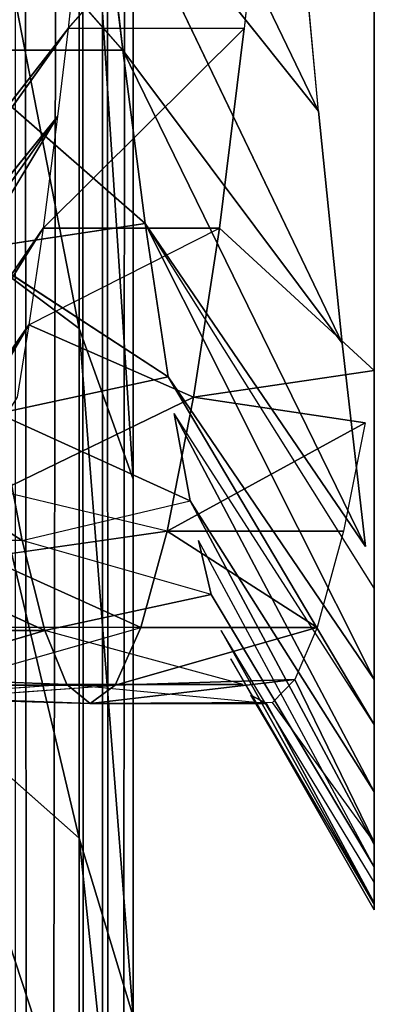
# Model space of a CAD drawing. Extents: x 0 to 40, y 0 to 81.9.
# Tile 531 of 623: x 36.694 to 36.87, y 73.159 to 73.648. Entities that reach past the tile are written whole.
import ezdxf

# ---------------------------------------------------------------- set-up
doc = ezdxf.new("R2010")
doc.units = 0
doc.header["$LTSCALE"] = 25.4
doc.layers.get('0').update_dxf_attribs({"color": 13, "linetype": 'CONTINUOUS'})

# ---------------------------------------------------------------- blocks, each defined once
blk = doc.blocks.new('ICE-TUBE-LED-S-8118_STL')
at = {"color": 0}
for p, q in [((73.42723, -14.36612, 45.18409), (73.81551, -14.59215, 45.25418)), ((73.42723, -14.36612, 45.18409), (73.81551, -14.59215, 45.25418)), ((73.48204, -14.3734, 45.07433), (73.81551, -14.59215, 45.25418)), ((73.48204, -14.3734, 45.07433), (73.81551, -14.59215, 45.25418)), ((73.81551, -14.59215, 45.25418), (73.50619, -14.37634, 45.0309)), ((73.50619, -14.37634, 45.0309), (73.86356, -14.59915, 45.17126)), ((73.50619, -14.37634, 45.0309), (73.86356, -14.59915, 45.17126)), ((73.81551, -14.59215, 45.25418), (73.50619, -14.37634, 45.0309)), ((73.54333, -14.38058, 44.96874), (73.86356, -14.59915, 45.17126)), ((73.54333, -14.38058, 44.96874), (73.86356, -14.59915, 45.17126)), ((73.54333, -14.38058, 44.96874), (73.91911, -14.60636, 45.08786)), ((73.54333, -14.38058, 44.96874), (73.91911, -14.60636, 45.08786)), ((73.61062, -14.38761, 44.86788), (73.91911, -14.60636, 45.08786)), ((73.61062, -14.38761, 44.86788), (73.91911, -14.60636, 45.08786)), ((73.91911, -14.60636, 45.08786), (73.65391, -14.39176, 44.80951)), ((73.65391, -14.39176, 44.80951), (73.96283, -14.61153, 45.02946)), ((73.65391, -14.39176, 44.80951), (73.96283, -14.61153, 45.02946)), ((73.91911, -14.60636, 45.08786), (73.65391, -14.39176, 44.80951)), ((73.68338, -14.39445, 44.77222), (73.96283, -14.61153, 45.02946)), ((73.68338, -14.39445, 44.77222), (73.96283, -14.61153, 45.02946)), ((73.70821, -14.58879, 46.49795), (73.77138, -14.48925, 46.65744)), ((73.66357, -14.60007, 46.33603), (73.70821, -14.50129, 46.49795)), ((73.70821, -14.58879, 46.49795), (73.70821, -14.50129, 46.49795)), ((73.66357, -14.51257, 46.33603), (73.66357, -14.60007, 46.33603)), ((73.63669, -14.61093, 46.17231), (73.64011, -14.52151, 46.20086)), ((73.66357, -14.60007, 46.33603), (73.64011, -14.52151, 46.20086)), ((73.66357, -14.60007, 46.33603), (73.64011, -14.52151, 46.20086)), ((73.62721, -14.62256, 46.00296), (73.63084, -14.52788, 46.10672)), ((73.63669, -14.61093, 46.17231), (73.63084, -14.52788, 46.10672)), ((73.62955, -14.54134, 45.91423), (73.62721, -14.62256, 46.00296)), ((73.62955, -14.54134, 45.91423), (73.63639, -14.63488, 45.8304)), ((73.95201, -14.63865, 46.95661), (74.06707, -14.53806, 47.09026)), ((73.62505, -14.54387, 45.17428), (73.56023, -14.61707, 45.14026)), ((73.62505, -14.54387, 45.17428), (73.56023, -14.61707, 45.14026)), ((73.62505, -14.54387, 46.82572), (73.56023, -14.61707, 46.85974)), ((73.62505, -14.54387, 46.82572), (73.56023, -14.61707, 46.85974)), ((73.86838, -14.54387, 44.82177), (73.81358, -14.61707, 44.77322)), ((73.86838, -14.54387, 44.82177), (73.81358, -14.61707, 44.77322)), ((73.86838, -14.54387, 47.17823), (73.81358, -14.61707, 47.22678)), ((73.86838, -14.54387, 47.17823), (73.81358, -14.61707, 47.22678)), ((73.63639, -14.54738, 45.8304), (73.66495, -14.64768, 45.65772)), ((73.63639, -14.54738, 45.8304), (73.63639, -14.63488, 45.8304)), ((73.95201, -14.55115, 46.95661), (73.86588, -14.64981, 46.83245)), ((73.95201, -14.63865, 46.95661), (73.95201, -14.55115, 46.95661)), ((73.66495, -14.64768, 45.65772), (73.66495, -14.56018, 45.65772)), ((73.78963, -14.66121, 46.69568), (73.85293, -14.56413, 46.81137)), ((73.78963, -14.66121, 46.69568), (73.85293, -14.56413, 46.81137)), ((73.85293, -14.56413, 46.81137), (73.86588, -14.64981, 46.83245)), ((73.85293, -14.56413, 46.81137), (73.86588, -14.64981, 46.83245)), ((73.66495, -14.64768, 45.65772), (73.69992, -14.57016, 45.52758)), ((73.66495, -14.64768, 45.65772), (73.69992, -14.57016, 45.52758)), ((73.71291, -14.66074, 45.48819), (73.69992, -14.57016, 45.52758)), ((73.70821, -14.58879, 46.49795), (73.77138, -14.57675, 46.65744)), ((73.70821, -14.58879, 46.49795), (73.77138, -14.57675, 46.65744)), ((73.71291, -14.66074, 45.48819), (73.73273, -14.57752, 45.43392)), ((73.77138, -14.57675, 46.65744), (73.72806, -14.67218, 46.55383)), ((73.77959, -14.67381, 45.32504), (73.73273, -14.57752, 45.43392)), ((73.78963, -14.66121, 46.69568), (73.77138, -14.57675, 46.65744)), ((73.70821, -14.58879, 46.49795), (73.66357, -14.60007, 46.33603)), ((73.70821, -14.58879, 46.49795), (73.66357, -14.60007, 46.33603)), ((73.68142, -14.68259, 46.40915), (73.70821, -14.58879, 46.49795)), ((73.70821, -14.58879, 46.49795), (73.72806, -14.67218, 46.55383)), ((73.81551, -14.59215, 45.25418), (73.77959, -14.58631, 45.32504)), ((73.81551, -14.59215, 45.25418), (73.77959, -14.67381, 45.32504)), ((73.86356, -14.59915, 45.17126), (73.81551, -14.59215, 45.25418)), ((73.81551, -14.59215, 45.25418), (73.86356, -14.68665, 45.17126)), ((73.63669, -14.61093, 46.17231), (73.66357, -14.60007, 46.33603)), ((73.63669, -14.69843, 46.17231), (73.66357, -14.60007, 46.33603)), ((73.63669, -14.61093, 46.17231), (73.66357, -14.60007, 46.33603)), ((73.68142, -14.68259, 46.40915), (73.66357, -14.60007, 46.33603)), ((73.91911, -14.60636, 45.08786), (73.86356, -14.59915, 45.17126)), ((73.86356, -14.59915, 45.17126), (73.86356, -14.68665, 45.17126)), ((73.86356, -14.59915, 45.17126), (73.96283, -14.69903, 45.02946)), ((73.96283, -14.61153, 45.02946), (73.91911, -14.60636, 45.08786)), ((73.62721, -14.71006, 46.00296), (73.63669, -14.61093, 46.17231)), ((73.63669, -14.61093, 46.17231), (73.62721, -14.62256, 46.00296)), ((73.63669, -14.61093, 46.17231), (73.62721, -14.62256, 46.00296)), ((73.63669, -14.69843, 46.17231), (73.63669, -14.61093, 46.17231)), ((74.17334, -14.61476, 47.19071), (73.92171, -14.73579, 47.21237)), ((74.17334, -14.61476, 47.19071), (73.92171, -14.73579, 47.21237)), ((74.0403, -14.61983, 44.93822), (73.96283, -14.61153, 45.02946)), ((73.96283, -14.61153, 45.02946), (74.07493, -14.71074, 44.90165)), ((73.96283, -14.69903, 45.02946), (73.96283, -14.61153, 45.02946)), ((32.39832, -14.61707, 0.1), (81.99833, -14.61707, 0.1)), ((32.39832, -14.61707, 0.1), (81.99833, -14.61707, 0.1)), ((32.39832, -14.61707, 91.9), (81.99833, -14.61707, 91.9)), ((32.39832, -14.61707, 91.9), (81.99833, -14.61707, 91.9)), ((73.56023, -14.61707, 45.14026), (73.40208, -14.61707, 45.55727)), ((73.40208, -14.61707, 46.44273), (73.56023, -14.61707, 46.85974)), ((73.56023, -14.61707, 45.14026), (73.40208, -14.61707, 45.55727)), ((73.40208, -14.61707, 46.44273), (73.56023, -14.61707, 46.85974)), ((73.56023, -14.61707, 45.14026), (73.47169, -14.64387, 45.09379)), ((73.56023, -14.61707, 45.14026), (73.47169, -14.64387, 45.09379)), ((73.56023, -14.61707, 46.85974), (73.47169, -14.64387, 46.90621)), ((73.56023, -14.61707, 46.85974), (73.47169, -14.64387, 46.90621)), ((73.81358, -14.61707, 44.77322), (73.56023, -14.61707, 45.14026)), ((73.56023, -14.61707, 46.85974), (73.81358, -14.61707, 47.22678)), ((73.81358, -14.61707, 44.77322), (73.56023, -14.61707, 45.14026)), ((73.56023, -14.61707, 46.85974), (73.81358, -14.61707, 47.22678)), ((73.81358, -14.61707, 44.77322), (73.73873, -14.64387, 44.70691)), ((73.81358, -14.61707, 44.77322), (73.73873, -14.64387, 44.70691)), ((73.81358, -14.61707, 47.22678), (73.73873, -14.64387, 47.29309)), ((73.81358, -14.61707, 47.22678), (73.73873, -14.64387, 47.29309)), ((74.1474, -14.61707, 44.47748), (73.81358, -14.61707, 44.77322)), ((73.81358, -14.61707, 47.22678), (74.1474, -14.61707, 47.52252)), ((74.1474, -14.61707, 44.47748), (73.81358, -14.61707, 44.77322)), ((73.81358, -14.61707, 47.22678), (74.1474, -14.61707, 47.52252)), ((73.63639, -14.63488, 45.8304), (73.62721, -14.62256, 46.00296)), ((73.63913, -14.72409, 45.80685), (73.62721, -14.62256, 46.00296)), ((73.63639, -14.63488, 45.8304), (73.62721, -14.62256, 46.00296)), ((73.63913, -14.72409, 45.80685), (73.62721, -14.62256, 46.00296)), ((73.62768, -14.71295, 45.96185), (73.62721, -14.62256, 46.00296)), ((73.62721, -14.71006, 46.00296), (73.62721, -14.62256, 46.00296)), ((32.39832, -14.62864, 91.87653), (81.99833, -14.62864, 91.87653)), ((32.39832, -14.62864, 91.87653), (81.99833, -14.62864, 91.87653)), ((74.05909, -14.62641, 47.08191), (73.80629, -14.74753, 47.07787)), ((74.05909, -14.62641, 47.08191), (73.80629, -14.74753, 47.07787)), ((74.05909, -14.62641, 47.08191), (73.92171, -14.73579, 47.21237)), ((74.05909, -14.62641, 47.08191), (73.92171, -14.73579, 47.21237)), ((73.95201, -14.63865, 46.95661), (74.05909, -14.62641, 47.08191)), ((73.66495, -14.73518, 45.65772), (73.63639, -14.63488, 45.8304)), ((73.63913, -14.72409, 45.80685), (73.63639, -14.63488, 45.8304)), ((73.66495, -14.73518, 45.65772), (73.63639, -14.63488, 45.8304)), ((73.63913, -14.72409, 45.80685), (73.63639, -14.63488, 45.8304)), ((73.70521, -14.75919, 46.93282), (73.95201, -14.63865, 46.95661)), ((73.70521, -14.75919, 46.93282), (73.95201, -14.63865, 46.95661)), ((73.80629, -14.74753, 47.07787), (73.95201, -14.63865, 46.95661)), ((73.80629, -14.74753, 47.07787), (73.95201, -14.63865, 46.95661)), ((73.86588, -14.64981, 46.83245), (73.95201, -14.63865, 46.95661)), ((81.99833, -14.64387, 91.8), (32.39832, -14.64387, 91.8)), ((32.39832, -14.64387, 0.2), (81.99833, -14.64387, 0.2)), ((32.39832, -14.64387, 0.2), (81.99833, -14.64387, 0.2)), ((81.99833, -14.64387, 91.8), (32.39832, -14.64387, 91.8)), ((73.73873, -14.64387, 44.70691), (73.47169, -14.64387, 45.09379)), ((73.47169, -14.64387, 46.90621), (73.73873, -14.64387, 47.29309)), ((73.73873, -14.64387, 44.70691), (73.47169, -14.64387, 45.09379)), ((73.47169, -14.64387, 46.90621), (73.73873, -14.64387, 47.29309)), ((74.0906, -14.64387, 44.39518), (73.73873, -14.64387, 44.70691)), ((73.73873, -14.64387, 47.29309), (74.0906, -14.64387, 47.60482)), ((74.0906, -14.64387, 44.39518), (73.73873, -14.64387, 44.70691)), ((73.73873, -14.64387, 47.29309), (74.0906, -14.64387, 47.60482)), ((73.71291, -14.66074, 45.48819), (73.66495, -14.64768, 45.65772)), ((73.66495, -14.73518, 45.65772), (73.66495, -14.64768, 45.65772)), ((73.66495, -14.73518, 45.65772), (73.66495, -14.64768, 45.65772)), ((73.71291, -14.66074, 45.48819), (73.66495, -14.64768, 45.65772)), ((73.63915, -14.76354, 46.797), (73.86588, -14.64981, 46.83245)), ((73.63915, -14.76354, 46.797), (73.86588, -14.64981, 46.83245)), ((73.68451, -14.76354, 46.90613), (73.86588, -14.64981, 46.83245)), ((73.70521, -14.75919, 46.93282), (73.86588, -14.64981, 46.83245)), ((73.78963, -14.66121, 46.69568), (73.86588, -14.64981, 46.83245)), ((73.78963, -14.66121, 46.69568), (73.86588, -14.64981, 46.83245)), ((73.61688, -14.76354, 46.7345), (73.78963, -14.66121, 46.69568)), ((73.63915, -14.76354, 46.797), (73.78963, -14.66121, 46.69568)), ((73.63915, -14.76354, 46.797), (73.78963, -14.66121, 46.69568)), ((73.7667, -14.75904, 45.35281), (73.71291, -14.66074, 45.48819)), ((73.71291, -14.66074, 45.48819), (73.77959, -14.67381, 45.32504)), ((73.71291, -14.66074, 45.48819), (73.77959, -14.67381, 45.32504)), ((73.71291, -14.74823, 45.48819), (73.71291, -14.66074, 45.48819)), ((73.7667, -14.75904, 45.35281), (73.71291, -14.66074, 45.48819)), ((73.71291, -14.74823, 45.48819), (73.71291, -14.66074, 45.48819)), ((73.58333, -14.76354, 46.62247), (73.77138, -14.66425, 46.65744)), ((73.58333, -14.76354, 46.62247), (73.77138, -14.66425, 46.65744)), ((73.61688, -14.76354, 46.7345), (73.77138, -14.66425, 46.65744)), ((73.72806, -14.67218, 46.55383), (73.77138, -14.66425, 46.65744)), ((73.55717, -14.76354, 46.50853), (73.72806, -14.67218, 46.55383)), ((73.58333, -14.76354, 46.62247), (73.72806, -14.67218, 46.55383)), ((73.58333, -14.76354, 46.62247), (73.72806, -14.67218, 46.55383)), ((73.54605, -14.76354, 46.44567), (73.70821, -14.67629, 46.49795)), ((73.68142, -14.68259, 46.40915), (73.70821, -14.67629, 46.49795)), ((73.7667, -14.75904, 45.35281), (73.77959, -14.67381, 45.32504)), ((73.77959, -14.67381, 45.32504), (73.79285, -14.76354, 45.29784)), ((73.77959, -14.67381, 45.32504), (73.86356, -14.68665, 45.17126)), ((73.77959, -14.67381, 45.32504), (73.86356, -14.68665, 45.17126)), ((73.54605, -14.76354, 46.44567), (73.68142, -14.68259, 46.40915)), ((73.52743, -14.76354, 46.27623), (73.66357, -14.68757, 46.33603)), ((73.53847, -14.76354, 46.39279), (73.66357, -14.68757, 46.33603)), ((73.86356, -14.68665, 45.17126), (73.79285, -14.76354, 45.29784)), ((73.86356, -14.68665, 45.17126), (73.96283, -14.69903, 45.02946)), ((73.5246, -14.76354, 46.18438), (73.64951, -14.69234, 46.26374)), ((73.52743, -14.76354, 46.27623), (73.64951, -14.69234, 46.26374)), ((73.5282, -14.76354, 46.07417), (73.63142, -14.70233, 46.11484)), ((73.62721, -14.71006, 46.00296), (73.63142, -14.70233, 46.11484)), ((74.07493, -14.71074, 44.90165), (73.96283, -14.69903, 45.02946)), ((73.5282, -14.76354, 46.07417), (73.62721, -14.71006, 46.00296)), ((73.55829, -14.76354, 45.8555), (73.62768, -14.71295, 45.96185)), ((73.63913, -14.72409, 45.80685), (73.62768, -14.71295, 45.96185)), ((73.63913, -14.72409, 45.80685), (73.62768, -14.71295, 45.96185)), ((73.55829, -14.76354, 45.8555), (73.63913, -14.72409, 45.80685)), ((73.66495, -14.73518, 45.65772), (73.63913, -14.72409, 45.80685)), ((73.92171, -14.73579, 47.21237), (74.04974, -14.72413, 47.33429)), ((73.71291, -14.74823, 45.48819), (73.66495, -14.73518, 45.65772)), ((73.92171, -14.73579, 47.21237), (73.80629, -14.74753, 47.07787)), ((73.80629, -14.74753, 47.07787), (73.70521, -14.75919, 46.93282)), ((73.7667, -14.75904, 45.35281), (73.71291, -14.74823, 45.48819)), ((73.52743, -14.76354, 46.27623), (73.5246, -14.76354, 46.18438)), ((73.5246, -14.76354, 46.18438), (73.5282, -14.76354, 46.07417)), ((73.52743, -14.76354, 46.27623), (73.5246, -14.76354, 46.18438)), ((73.53847, -14.76354, 46.39279), (73.52743, -14.76354, 46.27623)), ((73.53847, -14.76354, 46.39279), (73.52743, -14.76354, 46.27623)), ((73.5282, -14.76354, 46.07417), (73.55829, -14.76354, 45.8555)), ((73.54605, -14.76354, 46.44567), (73.53847, -14.76354, 46.39279)), ((73.55717, -14.76354, 46.50853), (73.54605, -14.76354, 46.44567)), ((73.58333, -14.76354, 46.62247), (73.55717, -14.76354, 46.50853)), ((73.58333, -14.76354, 46.62247), (73.55717, -14.76354, 46.50853)), ((73.55829, -14.76354, 45.8555), (73.68283, -14.76354, 45.48985)), ((73.61688, -14.76354, 46.7345), (73.58333, -14.76354, 46.62247)), ((73.61688, -14.76354, 46.7345), (73.58333, -14.76354, 46.62247)), ((73.63915, -14.76354, 46.797), (73.61688, -14.76354, 46.7345)), ((73.63915, -14.76354, 46.797), (73.61688, -14.76354, 46.7345)), ((73.68451, -14.76354, 46.90613), (73.63915, -14.76354, 46.797)), ((73.68451, -14.76354, 46.90613), (73.63915, -14.76354, 46.797)), ((73.68283, -14.76354, 45.48985), (73.79285, -14.76354, 45.29784)), ((73.78437, -14.76354, 47.09484), (73.68451, -14.76354, 46.90613)), ((74.10203, -14.76354, 47.48206), (73.78437, -14.76354, 47.09484)), ((73.79285, -14.76354, 45.29784), (74.03879, -14.76354, 44.93987))]:
    blk.add_line(p, q, dxfattribs=at)
mesh = blk.add_polyface(dxfattribs=at)
corners = [(73.77959, -14.58631, 45.32504), (73.42723, -14.36612, 45.18409), (73.81551, -14.59215, 45.25418)]
mesh.append_faces([[corners[k] for k in face] for face in [(0, 1, 2)]], dxfattribs={"color": 0})
mesh = blk.add_polyface(dxfattribs=at)
corners = [(73.81551, -14.59215, 45.25418), (73.42723, -14.36612, 45.18409), (73.48204, -14.3734, 45.07433)]
mesh.append_faces([[corners[k] for k in face] for face in [(0, 1, 2)]], dxfattribs={"color": 0})
mesh = blk.add_polyface(dxfattribs=at)
corners = [(73.81551, -14.59215, 45.25418), (73.48204, -14.3734, 45.07433), (73.50619, -14.37634, 45.0309)]
mesh.append_faces([[corners[k] for k in face] for face in [(0, 1, 2)]], dxfattribs={"color": 0})
mesh = blk.add_polyface(dxfattribs=at)
corners = [(73.81551, -14.59215, 45.25418), (73.50619, -14.37634, 45.0309), (73.86356, -14.59915, 45.17126)]
mesh.append_faces([[corners[k] for k in face] for face in [(0, 1, 2)]], dxfattribs={"color": 0})
mesh = blk.add_polyface(dxfattribs=at)
corners = [(73.86356, -14.59915, 45.17126), (73.50619, -14.37634, 45.0309), (73.54333, -14.38058, 44.96874)]
mesh.append_faces([[corners[k] for k in face] for face in [(0, 1, 2)]], dxfattribs={"color": 0})
mesh = blk.add_polyface(dxfattribs=at)
corners = [(73.86356, -14.59915, 45.17126), (73.54333, -14.38058, 44.96874), (73.91911, -14.60636, 45.08786)]
mesh.append_faces([[corners[k] for k in face] for face in [(0, 1, 2)]], dxfattribs={"color": 0})
mesh = blk.add_polyface(dxfattribs=at)
corners = [(73.91911, -14.60636, 45.08786), (73.54333, -14.38058, 44.96874), (73.61062, -14.38761, 44.86788)]
mesh.append_faces([[corners[k] for k in face] for face in [(0, 1, 2)]], dxfattribs={"color": 0})
mesh = blk.add_polyface(dxfattribs=at)
corners = [(73.91911, -14.60636, 45.08786), (73.61062, -14.38761, 44.86788), (73.65391, -14.39176, 44.80951)]
mesh.append_faces([[corners[k] for k in face] for face in [(0, 1, 2)]], dxfattribs={"color": 0})
mesh = blk.add_polyface(dxfattribs=at)
corners = [(73.91911, -14.60636, 45.08786), (73.65391, -14.39176, 44.80951), (73.96283, -14.61153, 45.02946)]
mesh.append_faces([[corners[k] for k in face] for face in [(0, 1, 2)]], dxfattribs={"color": 0})
mesh = blk.add_polyface(dxfattribs=at)
corners = [(73.96283, -14.61153, 45.02946), (73.65391, -14.39176, 44.80951), (73.68338, -14.39445, 44.77222)]
mesh.append_faces([[corners[k] for k in face] for face in [(0, 1, 2)]], dxfattribs={"color": 0})
mesh = blk.add_polyface(dxfattribs=at)
corners = [(73.96283, -14.61153, 45.02946), (73.68338, -14.39445, 44.77222), (74.0403, -14.61983, 44.93822)]
mesh.append_faces([[corners[k] for k in face] for face in [(0, 1, 2)]], dxfattribs={"color": 0})
mesh = blk.add_polyface(dxfattribs=at)
corners = [(74.0403, -14.61983, 44.93822), (73.68338, -14.39445, 44.77222), (73.76103, -14.40108, 44.68216)]
mesh.append_faces([[corners[k] for k in face] for face in [(0, 1, 2)]], dxfattribs={"color": 0})
mesh = blk.add_polyface(dxfattribs=at)
corners = [(74.0403, -14.61983, 44.93822), (73.76103, -14.40108, 44.68216), (73.83039, -14.40651, 44.61031)]
mesh.append_faces([[corners[k] for k in face] for face in [(0, 1, 2)]], dxfattribs={"color": 0})
mesh = blk.add_polyface(dxfattribs=at)
corners = [(74.1753, -14.6323, 44.8076), (73.83039, -14.40651, 44.61031), (73.9286, -14.41355, 44.52004)]
mesh.append_faces([[corners[k] for k in face] for face in [(0, 1, 2)]], dxfattribs={"color": 0})
mesh = blk.add_polyface(dxfattribs=at)
corners = [(74.07493, -14.62324, 44.90165), (73.83039, -14.40651, 44.61031), (74.1753, -14.6323, 44.8076)]
mesh.append_faces([[corners[k] for k in face] for face in [(0, 1, 2)]], dxfattribs={"color": 0})
mesh = blk.add_polyface(dxfattribs=at)
corners = [(74.0403, -14.61983, 44.93822), (73.83039, -14.40651, 44.61031), (74.07493, -14.62324, 44.90165)]
mesh.append_faces([[corners[k] for k in face] for face in [(0, 1, 2)]], dxfattribs={"color": 0})
mesh = blk.add_polyface(dxfattribs=at)
corners = [(74.24789, -14.6384, 44.74897), (73.9286, -14.41355, 44.52004), (74.01869, -14.41965, 44.44727)]
mesh.append_faces([[corners[k] for k in face] for face in [(0, 1, 2)]], dxfattribs={"color": 0})
mesh = blk.add_polyface(dxfattribs=at)
corners = [(74.19722, -14.63415, 44.78914), (73.9286, -14.41355, 44.52004), (74.24789, -14.6384, 44.74897)]
mesh.append_faces([[corners[k] for k in face] for face in [(0, 1, 2)]], dxfattribs={"color": 0})
mesh = blk.add_polyface(dxfattribs=at)
corners = [(74.06707, -14.53806, 47.09026), (73.95201, -14.55115, 46.95661), (73.95201, -14.63865, 46.95661), (74.06707, -14.45056, 47.09026)]
mesh.append_faces([[corners[k] for k in face] for face in [(0, 1, 2), (1, 0, 3)]], dxfattribs={"vtx0": -1, "color": 0})
mesh = blk.add_polyface(dxfattribs=at)
corners = [(73.77138, -14.48925, 46.65744), (73.70821, -14.58879, 46.49795), (73.77138, -14.57675, 46.65744)]
mesh.append_faces([[corners[k] for k in face] for face in [(0, 1, 2)]], dxfattribs={"color": 0})
mesh = blk.add_polyface(dxfattribs=at)
corners = [(73.70821, -14.50129, 46.49795), (73.66357, -14.60007, 46.33603), (73.70821, -14.58879, 46.49795)]
mesh.append_faces([[corners[k] for k in face] for face in [(0, 1, 2)]], dxfattribs={"color": 0})
mesh = blk.add_polyface(dxfattribs=at)
corners = [(73.66357, -14.51257, 46.33603), (73.64011, -14.52151, 46.20086), (73.66357, -14.60007, 46.33603)]
mesh.append_faces([[corners[k] for k in face] for face in [(0, 1, 2)]], dxfattribs={"color": 0})
mesh = blk.add_polyface(dxfattribs=at)
corners = [(73.64011, -14.52151, 46.20086), (73.63669, -14.61093, 46.17231), (73.66357, -14.60007, 46.33603)]
mesh.append_faces([[corners[k] for k in face] for face in [(0, 1, 2)]], dxfattribs={"color": 0})
mesh = blk.add_polyface(dxfattribs=at)
corners = [(73.63084, -14.52788, 46.10672), (73.62721, -14.62256, 46.00296), (73.63669, -14.61093, 46.17231)]
mesh.append_faces([[corners[k] for k in face] for face in [(0, 1, 2)]], dxfattribs={"color": 0})
mesh = blk.add_polyface(dxfattribs=at)
corners = [(73.62955, -14.54134, 45.91423), (73.63639, -14.63488, 45.8304), (73.62721, -14.62256, 46.00296)]
mesh.append_faces([[corners[k] for k in face] for face in [(0, 1, 2)]], dxfattribs={"color": 0})
mesh = blk.add_polyface(dxfattribs=at)
corners = [(81.99833, -14.61707, 0.1), (32.39832, -14.54387, 0.0268), (81.99833, -14.54387, 0.0268), (32.39832, -14.61707, 0.1)]
mesh.append_faces([[corners[k] for k in face] for face in [(0, 1, 2), (1, 0, 3)]], dxfattribs={"vtx0": -1, "color": 0})
mesh = blk.add_polyface(dxfattribs=at)
corners = [(73.62505, -14.54387, 45.17428), (73.40208, -14.61707, 45.55727), (73.56023, -14.61707, 45.14026), (73.47316, -14.54387, 45.57478)]
mesh.append_faces([[corners[k] for k in face] for face in [(0, 1, 2), (1, 0, 3)]], dxfattribs={"vtx0": -1, "color": 0})
mesh = blk.add_polyface(dxfattribs=at)
corners = [(73.62505, -14.54387, 46.82572), (73.40208, -14.61707, 46.44273), (73.47316, -14.54387, 46.42522), (73.56023, -14.61707, 46.85974)]
mesh.append_faces([[corners[k] for k in face] for face in [(0, 1, 2), (1, 0, 3)]], dxfattribs={"vtx0": -1, "color": 0})
mesh = blk.add_polyface(dxfattribs=at)
corners = [(73.86838, -14.54387, 44.82177), (73.56023, -14.61707, 45.14026), (73.81358, -14.61707, 44.77322), (73.62505, -14.54387, 45.17428)]
mesh.append_faces([[corners[k] for k in face] for face in [(0, 1, 2), (1, 0, 3)]], dxfattribs={"vtx0": -1, "color": 0})
mesh = blk.add_polyface(dxfattribs=at)
corners = [(73.86838, -14.54387, 47.17823), (73.56023, -14.61707, 46.85974), (73.62505, -14.54387, 46.82572), (73.81358, -14.61707, 47.22678)]
mesh.append_faces([[corners[k] for k in face] for face in [(0, 1, 2), (1, 0, 3)]], dxfattribs={"vtx0": -1, "color": 0})
mesh = blk.add_polyface(dxfattribs=at)
corners = [(74.18899, -14.54387, 44.53773), (73.81358, -14.61707, 44.77322), (74.1474, -14.61707, 44.47748), (73.86838, -14.54387, 44.82177)]
mesh.append_faces([[corners[k] for k in face] for face in [(0, 1, 2), (1, 0, 3)]], dxfattribs={"vtx0": -1, "color": 0})
mesh = blk.add_polyface(dxfattribs=at)
corners = [(74.18899, -14.54387, 47.46227), (73.81358, -14.61707, 47.22678), (73.86838, -14.54387, 47.17823), (74.1474, -14.61707, 47.52252)]
mesh.append_faces([[corners[k] for k in face] for face in [(0, 1, 2), (1, 0, 3)]], dxfattribs={"vtx0": -1, "color": 0})
mesh = blk.add_polyface(dxfattribs=at)
corners = [(73.63639, -14.63488, 45.8304), (73.66495, -14.64768, 45.65772), (73.66495, -14.73518, 45.65772), (73.63639, -14.54738, 45.8304)]
mesh.append_faces([[corners[k] for k in face] for face in [(0, 1, 2), (1, 0, 3)]], dxfattribs={"vtx0": -1, "color": 0})
mesh = blk.add_polyface(dxfattribs=at)
corners = [(73.95201, -14.55115, 46.95661), (73.85293, -14.56413, 46.81137), (73.86588, -14.64981, 46.83245)]
mesh.append_faces([[corners[k] for k in face] for face in [(0, 1, 2)]], dxfattribs={"color": 0})
mesh = blk.add_polyface(dxfattribs=at)
corners = [(73.66495, -14.56018, 45.65772), (73.69992, -14.57016, 45.52758), (73.66495, -14.64768, 45.65772)]
mesh.append_faces([[corners[k] for k in face] for face in [(0, 1, 2)]], dxfattribs={"color": 0})
mesh = blk.add_polyface(dxfattribs=at)
corners = [(73.85293, -14.56413, 46.81137), (73.77138, -14.57675, 46.65744), (73.78963, -14.66121, 46.69568)]
mesh.append_faces([[corners[k] for k in face] for face in [(0, 1, 2)]], dxfattribs={"color": 0})
mesh = blk.add_polyface(dxfattribs=at)
corners = [(73.85293, -14.56413, 46.81137), (73.78963, -14.66121, 46.69568), (73.86588, -14.64981, 46.83245)]
mesh.append_faces([[corners[k] for k in face] for face in [(0, 1, 2)]], dxfattribs={"color": 0})
mesh = blk.add_polyface(dxfattribs=at)
corners = [(73.69992, -14.57016, 45.52758), (73.71291, -14.66074, 45.48819), (73.66495, -14.64768, 45.65772)]
mesh.append_faces([[corners[k] for k in face] for face in [(0, 1, 2)]], dxfattribs={"color": 0})
mesh = blk.add_polyface(dxfattribs=at)
corners = [(73.77138, -14.57675, 46.65744), (73.70821, -14.58879, 46.49795), (73.72806, -14.67218, 46.55383)]
mesh.append_faces([[corners[k] for k in face] for face in [(0, 1, 2)]], dxfattribs={"color": 0})
mesh = blk.add_polyface(dxfattribs=at)
corners = [(73.73273, -14.57752, 45.43392), (73.77959, -14.67381, 45.32504), (73.71291, -14.66074, 45.48819)]
mesh.append_faces([[corners[k] for k in face] for face in [(0, 1, 2)]], dxfattribs={"color": 0})
mesh = blk.add_polyface(dxfattribs=at)
corners = [(81.99833, -14.58529, 91.94142), (32.39832, -14.61707, 91.9), (81.99833, -14.61707, 91.9), (32.39832, -14.58529, 91.94142)]
mesh.append_faces([[corners[k] for k in face] for face in [(0, 1, 2), (1, 0, 3)]], dxfattribs={"vtx0": -1, "color": 0})
mesh = blk.add_polyface(dxfattribs=at)
corners = [(73.70821, -14.58879, 46.49795), (73.66357, -14.60007, 46.33603), (73.68142, -14.68259, 46.40915)]
mesh.append_faces([[corners[k] for k in face] for face in [(0, 1, 2)]], dxfattribs={"color": 0})
mesh = blk.add_polyface(dxfattribs=at)
corners = [(73.81551, -14.59215, 45.25418), (73.86356, -14.68665, 45.17126), (73.77959, -14.67381, 45.32504)]
mesh.append_faces([[corners[k] for k in face] for face in [(0, 1, 2)]], dxfattribs={"color": 0})
mesh = blk.add_polyface(dxfattribs=at)
corners = [(73.66357, -14.60007, 46.33603), (73.63669, -14.61093, 46.17231), (73.63669, -14.69843, 46.17231)]
mesh.append_faces([[corners[k] for k in face] for face in [(0, 1, 2)]], dxfattribs={"color": 0})
mesh = blk.add_polyface(dxfattribs=at)
corners = [(73.86356, -14.59915, 45.17126), (73.96283, -14.69903, 45.02946), (73.86356, -14.68665, 45.17126)]
mesh.append_faces([[corners[k] for k in face] for face in [(0, 1, 2)]], dxfattribs={"color": 0})
mesh = blk.add_polyface(dxfattribs=at)
corners = [(73.63669, -14.61093, 46.17231), (73.62721, -14.62256, 46.00296), (73.62721, -14.71006, 46.00296)]
mesh.append_faces([[corners[k] for k in face] for face in [(0, 1, 2)]], dxfattribs={"color": 0})
mesh = blk.add_polyface(dxfattribs=at)
corners = [(74.04974, -14.72413, 47.33429), (74.17334, -14.61476, 47.19071), (73.92171, -14.73579, 47.21237)]
mesh.append_faces([[corners[k] for k in face] for face in [(0, 1, 2)]], dxfattribs={"color": 0})
mesh = blk.add_polyface(dxfattribs=at)
corners = [(73.92171, -14.73579, 47.21237), (74.17334, -14.61476, 47.19071), (74.05909, -14.62641, 47.08191)]
mesh.append_faces([[corners[k] for k in face] for face in [(0, 1, 2)]], dxfattribs={"color": 0})
mesh = blk.add_polyface(dxfattribs=at)
corners = [(73.96283, -14.61153, 45.02946), (74.07493, -14.71074, 44.90165), (73.96283, -14.69903, 45.02946)]
mesh.append_faces([[corners[k] for k in face] for face in [(0, 1, 2)]], dxfattribs={"color": 0})
mesh = blk.add_polyface(dxfattribs=at)
corners = [(81.99833, -14.64387, 0.2), (32.39832, -14.61707, 0.1), (81.99833, -14.61707, 0.1), (32.39832, -14.64387, 0.2)]
mesh.append_faces([[corners[k] for k in face] for face in [(0, 1, 2), (1, 0, 3)]], dxfattribs={"vtx0": -1, "color": 0})
mesh = blk.add_polyface(dxfattribs=at)
corners = [(81.99833, -14.61707, 91.9), (32.39832, -14.62864, 91.87653), (81.99833, -14.62864, 91.87653), (32.39832, -14.61707, 91.9)]
mesh.append_faces([[corners[k] for k in face] for face in [(0, 1, 2), (1, 0, 3)]], dxfattribs={"vtx0": -1, "color": 0})
mesh = blk.add_polyface(dxfattribs=at)
corners = [(73.56023, -14.61707, 45.14026), (73.30499, -14.64387, 45.53333), (73.47169, -14.64387, 45.09379), (73.40208, -14.61707, 45.55727)]
mesh.append_faces([[corners[k] for k in face] for face in [(0, 1, 2), (1, 0, 3)]], dxfattribs={"vtx0": -1, "color": 0})
mesh = blk.add_polyface(dxfattribs=at)
corners = [(73.56023, -14.61707, 46.85974), (73.30499, -14.64387, 46.46667), (73.40208, -14.61707, 46.44273), (73.47169, -14.64387, 46.90621)]
mesh.append_faces([[corners[k] for k in face] for face in [(0, 1, 2), (1, 0, 3)]], dxfattribs={"vtx0": -1, "color": 0})
mesh = blk.add_polyface(dxfattribs=at)
corners = [(73.81358, -14.61707, 44.77322), (73.47169, -14.64387, 45.09379), (73.73873, -14.64387, 44.70691), (73.56023, -14.61707, 45.14026)]
mesh.append_faces([[corners[k] for k in face] for face in [(0, 1, 2), (1, 0, 3)]], dxfattribs={"vtx0": -1, "color": 0})
mesh = blk.add_polyface(dxfattribs=at)
corners = [(73.81358, -14.61707, 47.22678), (73.47169, -14.64387, 46.90621), (73.56023, -14.61707, 46.85974), (73.73873, -14.64387, 47.29309)]
mesh.append_faces([[corners[k] for k in face] for face in [(0, 1, 2), (1, 0, 3)]], dxfattribs={"vtx0": -1, "color": 0})
mesh = blk.add_polyface(dxfattribs=at)
corners = [(74.1474, -14.61707, 44.47748), (73.73873, -14.64387, 44.70691), (74.0906, -14.64387, 44.39518), (73.81358, -14.61707, 44.77322)]
mesh.append_faces([[corners[k] for k in face] for face in [(0, 1, 2), (1, 0, 3)]], dxfattribs={"vtx0": -1, "color": 0})
mesh = blk.add_polyface(dxfattribs=at)
corners = [(74.1474, -14.61707, 47.52252), (73.73873, -14.64387, 47.29309), (73.81358, -14.61707, 47.22678), (74.0906, -14.64387, 47.60482)]
mesh.append_faces([[corners[k] for k in face] for face in [(0, 1, 2), (1, 0, 3)]], dxfattribs={"vtx0": -1, "color": 0})
mesh = blk.add_polyface(dxfattribs=at)
corners = [(73.62721, -14.62256, 46.00296), (73.63639, -14.63488, 45.8304), (73.63913, -14.72409, 45.80685)]
mesh.append_faces([[corners[k] for k in face] for face in [(0, 1, 2)]], dxfattribs={"color": 0})
mesh = blk.add_polyface(dxfattribs=at)
corners = [(73.62721, -14.62256, 46.00296), (73.63913, -14.72409, 45.80685), (73.62768, -14.71295, 45.96185)]
mesh.append_faces([[corners[k] for k in face] for face in [(0, 1, 2)]], dxfattribs={"color": 0})
mesh = blk.add_polyface(dxfattribs=at)
corners = [(81.99833, -14.62864, 91.87653), (32.39832, -14.64387, 91.8), (81.99833, -14.64387, 91.8), (32.39832, -14.62864, 91.87653)]
mesh.append_faces([[corners[k] for k in face] for face in [(0, 1, 2), (1, 0, 3)]], dxfattribs={"vtx0": -1, "color": 0})
mesh = blk.add_polyface(dxfattribs=at)
corners = [(73.92171, -14.73579, 47.21237), (74.05909, -14.62641, 47.08191), (73.80629, -14.74753, 47.07787)]
mesh.append_faces([[corners[k] for k in face] for face in [(0, 1, 2)]], dxfattribs={"color": 0})
mesh = blk.add_polyface(dxfattribs=at)
corners = [(74.05909, -14.62641, 47.08191), (73.95201, -14.63865, 46.95661), (73.80629, -14.74753, 47.07787)]
mesh.append_faces([[corners[k] for k in face] for face in [(0, 1, 2)]], dxfattribs={"color": 0})
mesh = blk.add_polyface(dxfattribs=at)
corners = [(73.63639, -14.63488, 45.8304), (73.66495, -14.73518, 45.65772), (73.63913, -14.72409, 45.80685)]
mesh.append_faces([[corners[k] for k in face] for face in [(0, 1, 2)]], dxfattribs={"color": 0})
mesh = blk.add_polyface(dxfattribs=at)
corners = [(73.95201, -14.63865, 46.95661), (73.86588, -14.64981, 46.83245), (73.70521, -14.75919, 46.93282)]
mesh.append_faces([[corners[k] for k in face] for face in [(0, 1, 2)]], dxfattribs={"color": 0})
mesh = blk.add_polyface(dxfattribs=at)
corners = [(73.80629, -14.74753, 47.07787), (73.95201, -14.63865, 46.95661), (73.70521, -14.75919, 46.93282)]
mesh.append_faces([[corners[k] for k in face] for face in [(0, 1, 2)]], dxfattribs={"color": 0})
mesh = blk.add_polyface(dxfattribs=at)
corners = [(81.99833, -14.64387, 0.2), (76.65792, -14.64387, 44.70691), (32.39832, -14.64387, 0.2), (76.92496, -14.64387, 45.09379), (76.30605, -14.64387, 44.39518), (75.8898, -14.64387, 44.17672), (75.43337, -14.64387, 44.06422), (81.99833, -14.64387, 91.8), (76.92496, -14.64387, 46.90621), (77.09166, -14.64387, 46.46667), (76.65792, -14.64387, 47.29309), (76.30605, -14.64387, 47.60482), (75.8898, -14.64387, 47.82328), (75.54982, -14.64387, 47.91806), (75.19833, -14.64387, 47.95), (73.73873, -14.64387, 44.70691), (32.39832, -14.64387, 91.8), (74.0906, -14.64387, 44.39518), (74.50684, -14.64387, 44.17672), (74.96328, -14.64387, 44.06422), (73.47169, -14.64387, 45.09379), (73.30499, -14.64387, 45.53333), (73.24832, -14.64387, 46), (73.30499, -14.64387, 46.46667), (73.47169, -14.64387, 46.90621), (73.73873, -14.64387, 47.29309), (74.0906, -14.64387, 47.60482), (74.50684, -14.64387, 47.82328), (74.96328, -14.64387, 47.93578)]
mesh.append_faces([[corners[k] for k in face] for face in [(1, 0, 3), (7, 8, 9)]], dxfattribs={"vtx0": -1, "color": 0})
mesh.append_faces([[corners[k] for k in face] for face in [(0, 1, 2), (8, 7, 10), (10, 7, 11), (11, 7, 12), (12, 7, 13), (13, 7, 14), (2, 15, 16), (15, 2, 17), (17, 2, 18), (18, 2, 19), (19, 2, 6), (16, 14, 7)]], dxfattribs={"vtx0": -1, "vtx1": -1, "color": 0})
mesh.append_faces([[corners[k] for k in face] for face in [(2, 1, 4), (2, 4, 5), (2, 5, 6), (16, 15, 20), (16, 20, 21), (16, 21, 22), (16, 22, 23), (16, 23, 24), (16, 24, 25), (16, 25, 26), (16, 26, 27), (16, 27, 28), (16, 28, 14)]], dxfattribs={"vtx0": -1, "vtx2": -1, "color": 0})
mesh = blk.add_polyface(dxfattribs=at)
corners = [(73.66495, -14.73518, 45.65772), (73.71291, -14.66074, 45.48819), (73.71291, -14.74823, 45.48819), (73.66495, -14.64768, 45.65772)]
mesh.append_faces([[corners[k] for k in face] for face in [(0, 1, 2), (1, 0, 3)]], dxfattribs={"vtx0": -1, "color": 0})
mesh = blk.add_polyface(dxfattribs=at)
corners = [(73.86588, -14.64981, 46.83245), (73.78963, -14.66121, 46.69568), (73.63915, -14.76354, 46.797)]
mesh.append_faces([[corners[k] for k in face] for face in [(0, 1, 2)]], dxfattribs={"color": 0})
mesh = blk.add_polyface(dxfattribs=at)
corners = [(73.68451, -14.76354, 46.90613), (73.86588, -14.64981, 46.83245), (73.63915, -14.76354, 46.797)]
mesh.append_faces([[corners[k] for k in face] for face in [(0, 1, 2)]], dxfattribs={"color": 0})
mesh = blk.add_polyface(dxfattribs=at)
corners = [(73.63915, -14.76354, 46.797), (73.78963, -14.66121, 46.69568), (73.61688, -14.76354, 46.7345)]
mesh.append_faces([[corners[k] for k in face] for face in [(0, 1, 2)]], dxfattribs={"color": 0})
mesh = blk.add_polyface(dxfattribs=at)
corners = [(73.71291, -14.66074, 45.48819), (73.77959, -14.67381, 45.32504), (73.7667, -14.75904, 45.35281)]
mesh.append_faces([[corners[k] for k in face] for face in [(0, 1, 2)]], dxfattribs={"color": 0})
mesh = blk.add_polyface(dxfattribs=at)
corners = [(73.71291, -14.66074, 45.48819), (73.7667, -14.75904, 45.35281), (73.71291, -14.74823, 45.48819)]
mesh.append_faces([[corners[k] for k in face] for face in [(0, 1, 2)]], dxfattribs={"color": 0})
mesh = blk.add_polyface(dxfattribs=at)
corners = [(73.77138, -14.66425, 46.65744), (73.72806, -14.67218, 46.55383), (73.58333, -14.76354, 46.62247)]
mesh.append_faces([[corners[k] for k in face] for face in [(0, 1, 2)]], dxfattribs={"color": 0})
mesh = blk.add_polyface(dxfattribs=at)
corners = [(73.61688, -14.76354, 46.7345), (73.77138, -14.66425, 46.65744), (73.58333, -14.76354, 46.62247)]
mesh.append_faces([[corners[k] for k in face] for face in [(0, 1, 2)]], dxfattribs={"color": 0})
mesh = blk.add_polyface(dxfattribs=at)
corners = [(73.58333, -14.76354, 46.62247), (73.72806, -14.67218, 46.55383), (73.55717, -14.76354, 46.50853)]
mesh.append_faces([[corners[k] for k in face] for face in [(0, 1, 2)]], dxfattribs={"color": 0})
mesh = blk.add_polyface(dxfattribs=at)
corners = [(73.70821, -14.67629, 46.49795), (73.68142, -14.68259, 46.40915), (73.54605, -14.76354, 46.44567)]
mesh.append_faces([[corners[k] for k in face] for face in [(0, 1, 2)]], dxfattribs={"color": 0})
mesh = blk.add_polyface(dxfattribs=at)
corners = [(73.77959, -14.67381, 45.32504), (73.86356, -14.68665, 45.17126), (73.79285, -14.76354, 45.29784)]
mesh.append_faces([[corners[k] for k in face] for face in [(0, 1, 2)]], dxfattribs={"color": 0})
mesh = blk.add_polyface(dxfattribs=at)
corners = [(73.53847, -14.76354, 46.39279), (73.66357, -14.68757, 46.33603), (73.52743, -14.76354, 46.27623)]
mesh.append_faces([[corners[k] for k in face] for face in [(0, 1, 2)]], dxfattribs={"color": 0})
mesh = blk.add_polyface(dxfattribs=at)
corners = [(73.52743, -14.76354, 46.27623), (73.64951, -14.69234, 46.26374), (73.5246, -14.76354, 46.18438)]
mesh.append_faces([[corners[k] for k in face] for face in [(0, 1, 2)]], dxfattribs={"color": 0})
mesh = blk.add_polyface(dxfattribs=at)
corners = [(73.63142, -14.70233, 46.11484), (73.62721, -14.71006, 46.00296), (73.5282, -14.76354, 46.07417)]
mesh.append_faces([[corners[k] for k in face] for face in [(0, 1, 2)]], dxfattribs={"color": 0})
mesh = blk.add_polyface(dxfattribs=at)
corners = [(73.62768, -14.71295, 45.96185), (73.63913, -14.72409, 45.80685), (73.55829, -14.76354, 45.8555)]
mesh.append_faces([[corners[k] for k in face] for face in [(0, 1, 2)]], dxfattribs={"color": 0})
mesh = blk.add_polyface(dxfattribs=at)
corners = [(76.37609, -14.76354, 44.86553), (74.98523, -14.76354, 44.86513), (76.28525, -14.76354, 44.79696), (76.0746, -14.76354, 45.24802), (76.46037, -14.76354, 44.93878), (76.5395, -14.76354, 45.01767), (76.61335, -14.76354, 45.10213), (76.63158, -14.76354, 45.12489), (76.68176, -14.76354, 45.19218), (76.71617, -14.76354, 45.24287), (76.77403, -14.76354, 45.33862), (76.2877, -14.76354, 46.38289), (76.82516, -14.76354, 45.43794), (76.86951, -14.76354, 45.54071), (76.90694, -14.76354, 45.64686), (76.93749, -14.76354, 45.75633), (76.94341, -14.76354, 45.78115), (76.96642, -14.76354, 45.89767), (76.98184, -14.76354, 46.01514), (76.98967, -14.76354, 46.13345), (76.98984, -14.76354, 46.25249), (76.98222, -14.76354, 46.37214), (76.97935, -14.76354, 46.39969), (75.41142, -14.76354, 47.13487), (76.96239, -14.76354, 46.51712), (76.81977, -14.76354, 46.96975), (76.46823, -14.76354, 47.47981), (75.66175, -14.76354, 44.49879), (74.63779, -14.76354, 44.53228), (75.15522, -14.76354, 44.42948), (75.71815, -14.76354, 44.51738), (75.82037, -14.76354, 44.55728), (74.47956, -14.76354, 44.60294), (75.91991, -14.76354, 44.6044), (74.03879, -14.76354, 44.93987), (75.99197, -14.76354, 44.63336), (76.09319, -14.76354, 44.68104), (76.19099, -14.76354, 44.73557), (74.10896, -14.76354, 45.61711), (73.79285, -14.76354, 45.29784), (73.68283, -14.76354, 45.48985), (73.55829, -14.76354, 45.8555), (74.32204, -14.76354, 46.75198), (73.5282, -14.76354, 46.07417), (73.5246, -14.76354, 46.18438), (73.52743, -14.76354, 46.27623), (73.53847, -14.76354, 46.39279), (73.54605, -14.76354, 46.44567), (73.55717, -14.76354, 46.50853), (73.58333, -14.76354, 46.62247), (73.61688, -14.76354, 46.7345), (73.63915, -14.76354, 46.797), (73.68451, -14.76354, 46.90613), (73.78437, -14.76354, 47.09484), (74.10203, -14.76354, 47.48206), (76.36428, -14.76354, 47.56302), (74.19071, -14.76354, 47.55839), (74.28413, -14.76354, 47.62873), (76.14059, -14.76354, 47.70723), (74.39584, -14.76354, 47.70123), (74.50188, -14.76354, 47.75981), (75.89935, -14.76354, 47.81963), (74.61237, -14.76354, 47.8115), (74.72722, -14.76354, 47.85669), (75.64504, -14.76354, 47.89814), (74.76911, -14.76354, 47.87117), (74.84459, -14.76354, 47.89467), (74.95084, -14.76354, 47.92231), (75.38242, -14.76354, 47.94129), (75.06763, -14.76354, 47.94561)]
mesh.append_faces([[corners[k] for k in face] for face in [(27, 28, 29), (67, 68, 69)]], dxfattribs={"vtx0": -1, "color": 0})
mesh.append_faces([[corners[k] for k in face] for face in [(0, 1, 2), (1, 0, 3), (3, 10, 11), (11, 22, 23), (28, 31, 32), (32, 33, 34), (34, 38, 39), (39, 38, 40), (40, 38, 41), (41, 42, 43), (43, 42, 44), (44, 42, 45), (45, 42, 46), (46, 42, 47), (47, 42, 48), (48, 42, 49), (49, 42, 50), (50, 42, 51), (51, 23, 52), (52, 23, 53), (53, 23, 54), (54, 55, 56), (56, 55, 57), (57, 58, 59), (59, 58, 60), (60, 61, 62), (62, 61, 63), (63, 64, 65), (65, 64, 66), (66, 64, 67)]], dxfattribs={"vtx0": -1, "vtx1": -1, "color": 0})
mesh.append_faces([[corners[k] for k in face] for face in [(34, 37, 1), (54, 23, 26)]], dxfattribs={"vtx0": -1, "vtx1": -1, "vtx2": -1, "color": 0})
mesh.append_faces([[corners[k] for k in face] for face in [(3, 0, 4), (3, 4, 5), (3, 5, 6), (3, 6, 7), (3, 7, 8), (3, 8, 9), (3, 9, 10), (11, 10, 12), (11, 12, 13), (11, 13, 14), (11, 14, 15), (11, 15, 16), (11, 16, 17), (11, 17, 18), (11, 18, 19), (11, 19, 20), (11, 20, 21), (11, 21, 22), (23, 22, 24), (23, 24, 25), (23, 25, 26), (28, 27, 30), (28, 30, 31), (32, 31, 33), (34, 33, 35), (34, 35, 36), (34, 36, 37), (1, 37, 2), (34, 1, 38), (41, 38, 42), (51, 42, 23), (54, 26, 55), (57, 55, 58), (60, 58, 61), (63, 61, 64), (67, 64, 68)]], dxfattribs={"vtx0": -1, "vtx2": -1, "color": 0})

msp = doc.modelspace()

# ---------------------------------------------------------------- block references
at = {"color": 8, "rotation": 90.00000000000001}
msp.add_blockref('ICE-TUBE-LED-S-8118_STL', (22.10613, -0.3188, 254.70001), dxfattribs=at)

doc.saveas('drawing.dxf')
